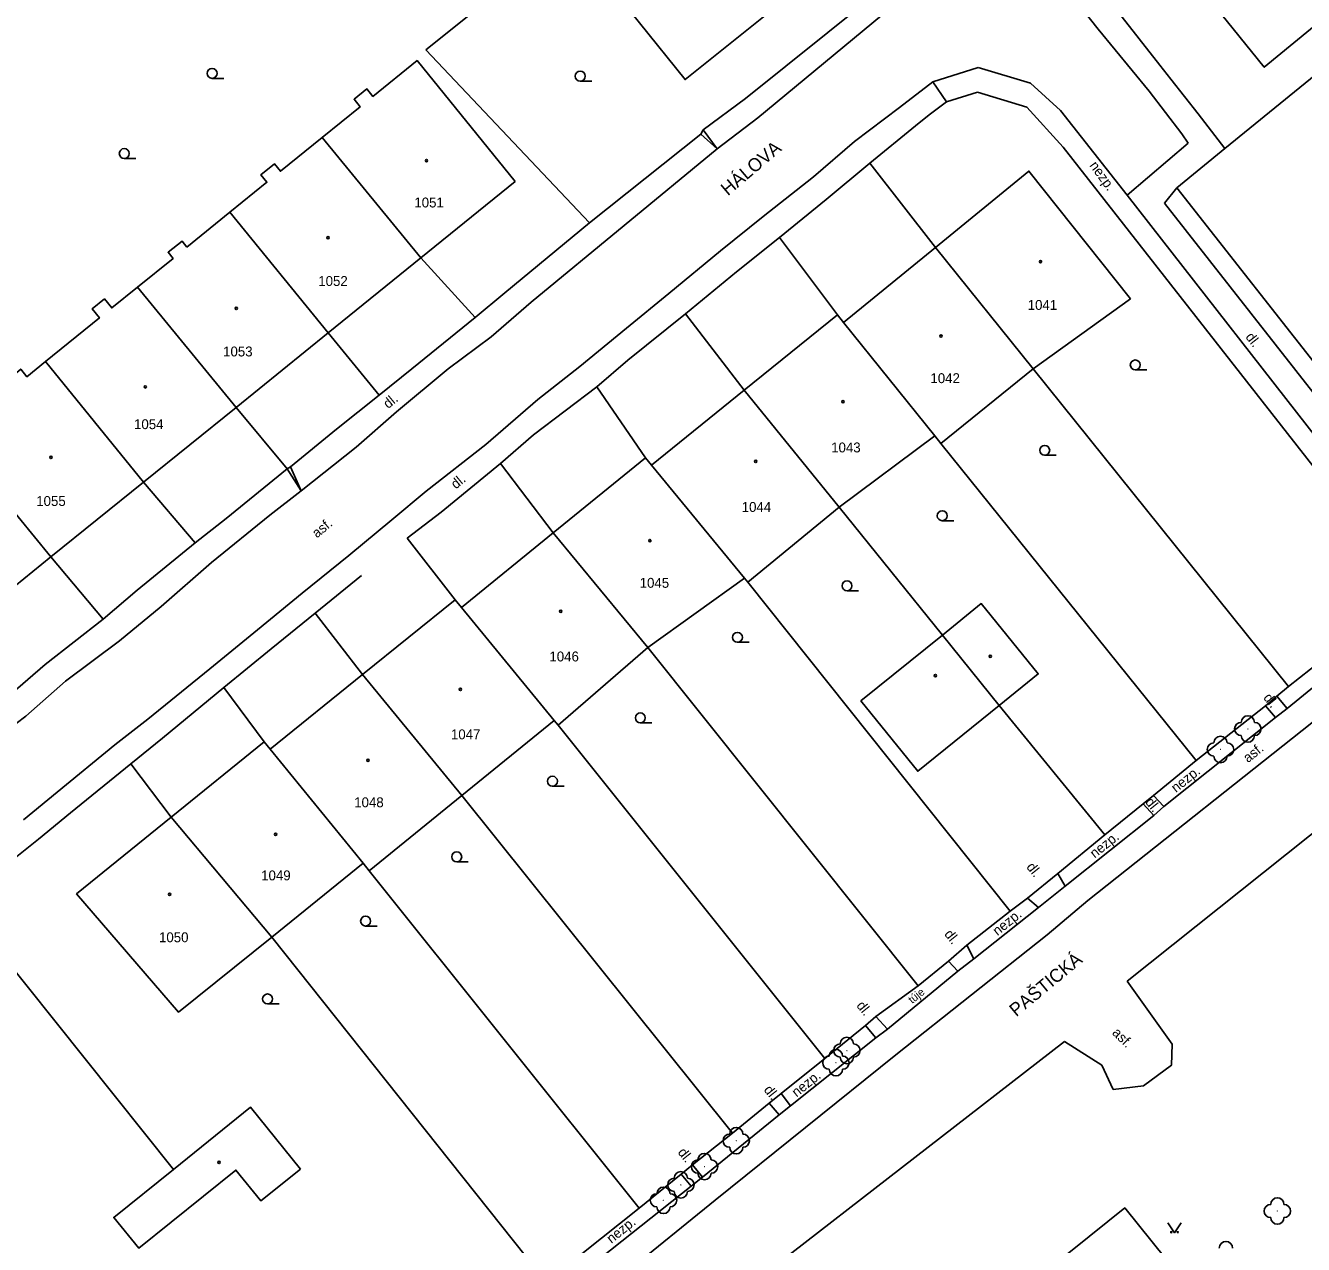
# Model space of a CAD drawing. Extents: x -794191 to -788944, y -1117087 to -1105044.
# Drawn here: x -791209.7 to -791113, y -1109663.1 to -1109570.9 of the extents above; entities that cross this region are included whole.
import ezdxf

# ---------------------------------------------------------------- set-up
doc = ezdxf.new("R2010")
doc.units = 0
for name, color, linetype in [('Doplněk polohopisu', 7, 'Continuous'), ('Hranice - ploty_ zdi', 7, 'Continuous'), ('Komunikace', 7, 'Continuous'), ('Názvy ulic_ silnic_ žel_', 7, 'Continuous'), ('Pomocné popisy', 7, 'Continuous'), ('Stavební objekty', 7, 'Continuous'), ('Výškopis', 7, 'Continuous'), ('Zeleň', 7, 'Continuous'), ('Značky druhů budov', 7, 'Continuous'), ('Značky druhů pozemků', 7, 'Continuous'), ('Čísla popisná', 7, 'Continuous')]:
    doc.layers.add(name, color=color, linetype=linetype)

msp = doc.modelspace()

# ---------------------------------------------------------------- linework, layer by layer
at = {"layer": 'Doplněk polohopisu'}
for p, q in [((-791141.02, -1109575.13), (-791139.97, -1109576.66)), ((-791122.55, -1109583.15), (-791123.49, -1109584.31)), ((-791102.94, -1109613.36), (-791114.2, -1109622.54)), ((-791114.2, -1109622.54), (-791114.99, -1109621.6)), ((-791115.84, -1109622.33), (-791115.07, -1109623.22)), ((-791114.2, -1109622.54), (-791115.07, -1109623.22)), ((-791115.07, -1109623.22), (-791123.52, -1109629.96)), ((-791123.52, -1109629.96), (-791124.32, -1109629.12)), ((-791125.1, -1109629.76), (-791124.29, -1109630.64)), ((-791123.52, -1109629.96), (-791124.29, -1109630.64)), ((-791124.29, -1109630.64), (-791131, -1109635.98)), ((-791131, -1109635.98), (-791131.54, -1109635.01)), ((-791133.02, -1109637.59), (-791131, -1109635.98)), ((-791133.85, -1109636.88), (-791133.02, -1109637.59)), ((-791139.11, -1109642.41), (-791137.9, -1109641.47)), ((-791145.32, -1109647.44), (-791144.45, -1109646.8)), ((-791152.63, -1109653.28), (-791151.78, -1109652.59)), ((-791159.3, -1109658.66), (-791158.43, -1109657.99))]:
    msp.add_line(p, q, dxfattribs=at)
for points in [[(-791126.3, -1109583.7), (-791110.09, -1109604.48), (-791102.94, -1109613.36)], [(-791101.58, -1109612.29), (-791108.57, -1109603.31), (-791123.49, -1109584.31)], [(-791096.08, -1109698.1), (-791126.49, -1109660.31), (-791130.47, -1109663.5), (-791135.11, -1109667.2), (-791139.02, -1109670.35)]]:
    msp.add_lwpolyline(points, dxfattribs=at)
at = {"layer": 'Hranice - ploty_ zdi'}
for p, q in [((-791179.37, -1109572.72), (-791153.61, -1109552.12)), ((-791126.95, -1109569.9), (-791123.82, -1109573.88)), ((-791179.37, -1109572.72), (-791166.98, -1109585.8)), ((-791122.99, -1109574.94), (-791123.82, -1109573.88)), ((-791120.93, -1109577.56), (-791122.99, -1109574.94)), ((-791155.19, -1109576.39), (-791158.38, -1109578.78)), ((-791137.62, -1109575.91), (-791139.97, -1109576.66)), ((-791133.9, -1109577.06), (-791137.62, -1109575.91)), ((-791139.97, -1109576.66), (-791141.29, -1109577.64)), ((-791131.15, -1109580.08), (-791133.9, -1109577.06)), ((-791141.29, -1109577.64), (-791142.32, -1109578.46)), ((-791120.93, -1109577.56), (-791118.91, -1109580.17)), ((-791145.77, -1109581.28), (-791142.32, -1109578.46)), ((-791118.91, -1109580.17), (-791122.55, -1109583.15)), ((-791145.77, -1109581.28), (-791149.09, -1109584.03)), ((-791140.81, -1109587.66), (-791145.77, -1109581.28)), ((-791122.55, -1109583.15), (-791100.28, -1109611.48)), ((-791152.61, -1109586.91), (-791149.09, -1109584.03)), ((-791173.38, -1109591.11), (-791166.98, -1109585.8)), ((-791152.61, -1109586.91), (-791155.86, -1109589.52)), ((-791148.23, -1109592.76), (-791152.61, -1109586.91)), ((-791179.76, -1109588.46), (-791175.64, -1109592.96)), ((-791159.71, -1109592.68), (-791155.86, -1109589.52)), ((-791173.38, -1109591.11), (-791175.64, -1109592.96)), ((-791159.71, -1109592.68), (-791164.08, -1109596.18)), ((-791155.28, -1109598.46), (-791159.71, -1109592.68)), ((-791180.42, -1109596.84), (-791175.64, -1109592.96)), ((-791186.76, -1109594.12), (-791182.9, -1109598.84)), ((-791166.42, -1109598.2), (-791164.08, -1109596.18)), ((-791180.42, -1109596.84), (-791182.9, -1109598.84)), ((-791133.41, -1109596.84), (-791114.09, -1109620.87)), ((-791166.42, -1109598.2), (-791171.22, -1109601.84)), ((-791162.76, -1109603.58), (-791166.42, -1109598.2)), ((-791186.12, -1109601.42), (-791182.9, -1109598.84)), ((-791193.73, -1109599.76), (-791189.85, -1109604.42)), ((-791186.12, -1109601.42), (-791189.62, -1109604.25)), ((-791173.71, -1109604.01), (-791171.22, -1109601.84)), ((-791140.39, -1109602.5), (-791121.08, -1109626.48)), ((-791194.48, -1109608.17), (-791189.85, -1109604.42)), ((-791189.85, -1109604.42), (-791189.62, -1109604.25)), ((-791173.71, -1109604.01), (-791178.2, -1109607.68)), ((-791169.73, -1109609.25), (-791173.71, -1109604.01)), ((-791200.74, -1109605.42), (-791196.82, -1109610)), ((-791148.1, -1109607.3), (-791140.28, -1109616.99)), ((-791194.48, -1109608.17), (-791196.82, -1109610)), ((-791180.78, -1109609.66), (-791178.2, -1109607.68)), ((-791201.2, -1109613.59), (-791196.82, -1109610)), ((-791177.16, -1109614.32), (-791180.78, -1109609.66)), ((-791207.74, -1109611.08), (-791203.79, -1109615.79)), ((-791187.74, -1109615.34), (-791184.23, -1109612.48)), ((-791155.01, -1109612.99), (-791135.16, -1109637.87)), ((-791201.2, -1109613.59), (-791203.79, -1109615.79)), ((-791114.09, -1109620.87), (-791104.76, -1109613.49)), ((-791208.17, -1109619.22), (-791203.79, -1109615.79)), ((-791187.74, -1109615.34), (-791191.07, -1109618.02)), ((-791184.15, -1109619.97), (-791187.74, -1109615.34)), ((-791162.56, -1109617.92), (-791142.12, -1109643.51)), ((-791194.65, -1109620.94), (-791191.07, -1109618.02)), ((-791208.17, -1109619.22), (-791210.8, -1109621.47)), ((-791114.99, -1109621.6), (-791114.09, -1109620.87)), ((-791194.65, -1109620.94), (-791199.3, -1109624.78)), ((-791191.61, -1109625.07), (-791194.65, -1109620.94)), ((-791114.99, -1109621.6), (-791115.84, -1109622.33)), ((-791135.98, -1109622.31), (-791127.99, -1109632.1)), ((-791121.08, -1109626.48), (-791115.84, -1109622.33)), ((-791169.36, -1109623.79), (-791149.18, -1109649.01)), ((-791201.68, -1109626.73), (-791199.3, -1109624.78)), ((-791124.32, -1109629.12), (-791121.08, -1109626.48)), ((-791201.68, -1109626.73), (-791206.25, -1109630.43)), ((-791198.63, -1109630.76), (-791201.68, -1109626.73)), ((-791176.65, -1109629.13), (-791156.16, -1109654.67)), ((-791124.32, -1109629.12), (-791125.1, -1109629.76)), ((-791208.67, -1109632.42), (-791206.25, -1109630.43)), ((-791127.99, -1109632.1), (-791125.1, -1109629.76)), ((-791208.67, -1109632.42), (-791214.63, -1109637.17)), ((-791131.54, -1109635.01), (-791127.99, -1109632.1)), ((-791183.66, -1109634.81), (-791163.24, -1109660.33)), ((-791131.54, -1109635.01), (-791133.85, -1109636.88)), ((-791198.47, -1109657.41), (-791214.63, -1109637.17)), ((-791135.16, -1109637.87), (-791133.85, -1109636.88)), ((-791138.43, -1109640.45), (-791135.16, -1109637.87)), ((-791191.03, -1109639.83), (-791170.26, -1109665.9)), ((-791138.43, -1109640.45), (-791139.81, -1109641.65)), ((-791142.12, -1109643.51), (-791139.81, -1109641.65)), ((-791145.32, -1109645.84), (-791142.12, -1109643.51)), ((-791145.32, -1109645.84), (-791146.11, -1109646.52)), ((-791149.18, -1109649.01), (-791146.11, -1109646.52)), ((-791152.49, -1109651.67), (-791149.18, -1109649.01)), ((-791152.49, -1109651.67), (-791153.39, -1109652.39)), ((-791156.16, -1109654.67), (-791153.39, -1109652.39)), ((-791159.19, -1109657.06), (-791156.16, -1109654.67)), ((-791160.04, -1109657.76), (-791159.19, -1109657.06)), ((-791163.24, -1109660.33), (-791160.04, -1109657.76)), ((-791167.56, -1109663.79), (-791163.24, -1109660.33))]:
    msp.add_line(p, q, dxfattribs=at)
for points in [[(-791102.55, -1109544.45), (-791091.6, -1109558.02), (-791107.57, -1109570.96), (-791118.91, -1109580.17)], [(-791155.19, -1109576.39), (-791145.91, -1109568.95), (-791144.75, -1109567.06), (-791144.48, -1109564.92), (-791145.39, -1109562.21), (-791147.48, -1109559.68), (-791149.56, -1109557.14), (-791154.55, -1109560.93)], [(-791166.98, -1109585.8), (-791158.57, -1109579.1), (-791158.38, -1109578.78)], [(-791104.76, -1109613.49), (-791111.53, -1109605.11), (-791131.15, -1109580.08)]]:
    msp.add_lwpolyline(points, dxfattribs=at)
at = {"layer": 'Komunikace'}
for p, q in [((-791128.5, -1109571.15), (-791134.82, -1109563.2)), ((-791144.88, -1109570.13), (-791154.26, -1109577.87)), ((-791124.65, -1109575.84), (-791128.5, -1109571.15)), ((-791141.02, -1109575.13), (-791137.58, -1109574.05)), ((-791137.58, -1109574.05), (-791133.62, -1109575.23)), ((-791143.54, -1109577.08), (-791141.02, -1109575.13)), ((-791133.62, -1109575.23), (-791131.35, -1109577.31)), ((-791122.16, -1109579.06), (-791124.65, -1109575.84)), ((-791146.94, -1109579.64), (-791143.54, -1109577.08)), ((-791131.35, -1109577.31), (-791126.3, -1109583.7)), ((-791154.26, -1109577.87), (-791157.32, -1109580.21)), ((-791121.7, -1109579.79), (-791122.16, -1109579.06)), ((-791157.32, -1109580.21), (-791171.4, -1109591.8)), ((-791150.03, -1109582.32), (-791146.94, -1109579.64)), ((-791126.3, -1109583.7), (-791121.7, -1109579.79)), ((-791153.85, -1109585.33), (-791150.03, -1109582.32)), ((-791157.07, -1109587.91), (-791153.85, -1109585.33)), ((-791160.99, -1109591.16), (-791157.07, -1109587.91)), ((-791171.4, -1109591.8), (-791174.43, -1109594.43)), ((-791164.18, -1109593.77), (-791160.99, -1109591.16)), ((-791167.72, -1109596.66), (-791164.18, -1109593.77)), ((-791174.43, -1109594.43), (-791177.69, -1109596.86)), ((-791170.9, -1109599.16), (-791167.72, -1109596.66)), ((-791177.69, -1109596.86), (-791181.59, -1109600.09)), ((-791174.84, -1109602.57), (-791170.9, -1109599.16)), ((-791181.59, -1109600.09), (-791184.65, -1109602.77)), ((-791184.65, -1109602.77), (-791188.8, -1109606.08)), ((-791179.34, -1109606.09), (-791174.84, -1109602.57)), ((-791188.8, -1109606.08), (-791191.18, -1109607.91)), ((-791181.94, -1109608.28), (-791179.34, -1109606.09)), ((-791191.18, -1109607.91), (-791195.6, -1109611.49)), ((-791185.19, -1109610.96), (-791181.94, -1109608.28)), ((-791188.72, -1109613.82), (-791185.19, -1109610.96)), ((-791195.6, -1109611.49), (-791199.4, -1109614.83)), ((-791192.1, -1109616.59), (-791188.72, -1109613.82)), ((-791199.4, -1109614.83), (-791202.56, -1109617.41)), ((-791195.71, -1109619.53), (-791192.1, -1109616.59)), ((-791202.56, -1109617.41), (-791206.64, -1109620.48)), ((-791200.4, -1109623.35), (-791195.71, -1109619.53)), ((-791206.64, -1109620.48), (-791209.64, -1109623.12)), ((-791209.64, -1109623.12), (-791212.58, -1109625.35)), ((-791202.9, -1109625.29), (-791200.4, -1109623.35)), ((-791129.27, -1109637.06), (-791111.61, -1109623.05)), ((-791207.27, -1109628.87), (-791202.9, -1109625.29)), ((-791209.81, -1109630.96), (-791207.27, -1109628.87)), ((-791126.31, -1109643.16), (-791109.94, -1109630.11)), ((-791132.35, -1109639.66), (-791129.27, -1109637.06)), ((-791133.02, -1109637.59), (-791137.9, -1109641.47)), ((-791143.81, -1109648.74), (-791132.35, -1109639.66)), ((-791137.9, -1109641.47), (-791138.43, -1109640.45)), ((-791139.81, -1109641.65), (-791139.11, -1109642.41)), ((-791144.45, -1109646.8), (-791139.11, -1109642.41)), ((-791144.45, -1109646.8), (-791145.32, -1109645.84)), ((-791146.11, -1109646.52), (-791145.32, -1109647.44)), ((-791157.03, -1109667.84), (-791131.05, -1109647.73)), ((-791145.32, -1109647.44), (-791151.78, -1109652.59)), ((-791157.48, -1109659.74), (-791143.81, -1109648.74)), ((-791151.78, -1109652.59), (-791152.49, -1109651.67)), ((-791153.39, -1109652.39), (-791152.63, -1109653.28)), ((-791152.63, -1109653.28), (-791158.43, -1109657.99)), ((-791158.43, -1109657.99), (-791159.19, -1109657.06)), ((-791160.04, -1109657.76), (-791159.3, -1109658.66)), ((-791159.3, -1109658.66), (-791166.86, -1109664.67)), ((-791172.41, -1109671.79), (-791157.48, -1109659.74))]:
    msp.add_line(p, q, dxfattribs=at)
msp.add_lwpolyline([(-791126.31, -1109643.16), (-791122.9, -1109647.93), (-791122.95, -1109649.52), (-791125.06, -1109651.07), (-791127.35, -1109651.35), (-791128.23, -1109649.52), (-791131.05, -1109647.73)], dxfattribs=at)
at = {"layer": 'Stavební objekty'}
for p, q in [((-791194.19, -1109585), (-791197.45, -1109587.64)), ((-791126.04, -1109591.56), (-791133.41, -1109596.84)), ((-791140.86, -1109601.92), (-791147.76, -1109593.35)), ((-791155.28, -1109598.46), (-791148.1, -1109607.3)), ((-791155.26, -1109612.68), (-791162.3, -1109604.14)), ((-791162.56, -1109617.92), (-791169.73, -1109609.25)), ((-791207.74, -1109611.08), (-791214.73, -1109616.73)), ((-791169.65, -1109623.44), (-791176.68, -1109614.9)), ((-791176.65, -1109629.13), (-791184.15, -1109619.97)), ((-791191.16, -1109625.62), (-791184.12, -1109634.24)), ((-791191.03, -1109639.83), (-791198.63, -1109630.76))]:
    msp.add_line(p, q, dxfattribs=at)
for points in [[(-791152.12, -1109566.89), (-791151.18, -1109568.07), (-791159.76, -1109574.97), (-791166.66, -1109566.36), (-791158.05, -1109559.47)], [(-791187.22, -1109579.35), (-791190.37, -1109581.9), (-791190.83, -1109581.33), (-791191.85, -1109582.17), (-791191.39, -1109582.73), (-791194.19, -1109585), (-791186.76, -1109594.12)], [(-791126.04, -1109591.56), (-791133.74, -1109581.89), (-791140.81, -1109587.66), (-791133.41, -1109596.84)], [(-791155.26, -1109612.68), (-791162.56, -1109617.92), (-791169.36, -1109623.79), (-791169.65, -1109623.44), (-791176.65, -1109629.13), (-791183.66, -1109634.81), (-791184.12, -1109634.24), (-791191.03, -1109639.83), (-791198.08, -1109645.52), (-791205.8, -1109636.56), (-791198.63, -1109630.76), (-791191.61, -1109625.07), (-791191.16, -1109625.62), (-791184.15, -1109619.97), (-791177.16, -1109614.32), (-791176.68, -1109614.9), (-791169.73, -1109609.25), (-791162.76, -1109603.58), (-791162.3, -1109604.14), (-791155.28, -1109598.46), (-791148.23, -1109592.76), (-791147.76, -1109593.35), (-791140.81, -1109587.66)], [(-791179.76, -1109588.46), (-791186.76, -1109594.12), (-791193.73, -1109599.76), (-791201.19, -1109590.67), (-791198.5, -1109588.49), (-791198.87, -1109588.03), (-791197.82, -1109587.18), (-791197.45, -1109587.64)], [(-791201.19, -1109590.67), (-791203.13, -1109592.24), (-791203.69, -1109591.56), (-791204.62, -1109592.31), (-791204.07, -1109593), (-791208.15, -1109596.3), (-791200.74, -1109605.42), (-791193.73, -1109599.76)], [(-791211.06, -1109597.72), (-791210.02, -1109596.87), (-791209.56, -1109597.44), (-791208.15, -1109596.3)], [(-791133.41, -1109596.84), (-791140.39, -1109602.5), (-791140.86, -1109601.92), (-791148.1, -1109607.3), (-791155.01, -1109612.99), (-791155.26, -1109612.68)], [(-791200.74, -1109605.42), (-791207.74, -1109611.08), (-791215.19, -1109602), (-791210.61, -1109598.29), (-791211.06, -1109597.72)], [(-791140.28, -1109616.99), (-791146.45, -1109621.97), (-791142.15, -1109627.29), (-791135.98, -1109622.31)]]:
    msp.add_lwpolyline(points, dxfattribs=at)
for points in [[(-791108.22, -1109567.67), (-791114.72, -1109559.68), (-791122.44, -1109565.97), (-791115.93, -1109574.03)], [(-791172.6, -1109582.67), (-791180.03, -1109573.53), (-791183.37, -1109576.24), (-791183.83, -1109575.68), (-791184.8, -1109576.46), (-791184.34, -1109577.04), (-791187.22, -1109579.35), (-791179.76, -1109588.46)], [(-791135.98, -1109622.31), (-791140.28, -1109616.99), (-791137.34, -1109614.61), (-791133.03, -1109619.92)], [(-791188.86, -1109657.38), (-791191.85, -1109659.79), (-791193.74, -1109657.45), (-791201.09, -1109663.36), (-791202.98, -1109661.03), (-791198.47, -1109657.41), (-791192.63, -1109652.7)]]:
    msp.add_lwpolyline(points, close=True, dxfattribs=at)
at = {"layer": 'Výškopis'}
for p, q in [((-791157.32, -1109580.21), (-791158.57, -1109579.1)), ((-791158.38, -1109578.78), (-791157.32, -1109580.21)), ((-791188.8, -1109606.08), (-791189.85, -1109604.42)), ((-791189.62, -1109604.25), (-791188.8, -1109606.08))]:
    msp.add_line(p, q, dxfattribs=at)
at = {"layer": 'Zeleň'}
for centre in [(-791117.17, -1109624.09), (-791119.24, -1109625.64), (-791147.51, -1109648.41), (-791148.34, -1109649.33), (-791155.88, -1109655.23), (-791158.28, -1109657.19), (-791160.07, -1109658.57), (-791161.39, -1109659.74), (-791114.94, -1109660.55)]:
    msp.add_circle(centre, 0.0005, dxfattribs=at)
for centre, start, end in [((-791117.67, -1109624.09), 89.99999, 269.99999), ((-791117.17, -1109623.59), 0, 179.99999), ((-791116.67, -1109624.09), 270, 89.99999), ((-791119.24, -1109625.14), 0, 179.99999), ((-791117.17, -1109624.59), 179.99999, 359.99999), ((-791119.74, -1109625.64), 89.99999, 269.99999), ((-791118.74, -1109625.64), 270, 89.99999), ((-791119.24, -1109626.14), 179.99999, 359.99999), ((-791148.01, -1109648.41), 89.99999, 269.99999), ((-791147.51, -1109647.91), 0, 179.99999), ((-791147.01, -1109648.41), 270, 89.99999), ((-791148.84, -1109649.33), 89.99999, 269.99999), ((-791148.34, -1109648.83), 0, 179.99999), ((-791147.51, -1109648.91), 179.99999, 359.99999), ((-791147.84, -1109649.33), 270, 89.99999), ((-791148.34, -1109649.83), 179.99999, 359.99999), ((-791156.38, -1109655.23), 89.99999, 269.99999), ((-791155.88, -1109654.73), 0, 179.99999), ((-791155.38, -1109655.23), 270, 89.99999), ((-791158.28, -1109656.69), 0, 179.99999), ((-791155.88, -1109655.73), 179.99999, 359.99999), ((-791160.07, -1109658.07), 0, 179.99999), ((-791158.78, -1109657.19), 89.99999, 269.99999), ((-791157.78, -1109657.19), 270, 89.99999), ((-791160.57, -1109658.57), 89.99999, 269.99999), ((-791159.57, -1109658.57), 270, 89.99999), ((-791158.28, -1109657.69), 179.99999, 359.99999), ((-791161.89, -1109659.74), 89.99999, 269.99999), ((-791161.39, -1109659.24), 0, 179.99999), ((-791160.89, -1109659.74), 270, 89.99999), ((-791160.07, -1109659.07), 179.99999, 359.99999), ((-791114.94, -1109660.05), 0, 179.99999), ((-791161.39, -1109660.24), 179.99999, 359.99999), ((-791115.44, -1109660.55), 89.99999, 269.99999), ((-791114.44, -1109660.55), 270, 89.99999), ((-791114.94, -1109661.05), 179.99999, 359.99999), ((-791118.83, -1109663.35), 0, 179.99999)]:
    msp.add_arc(centre, 0.5, start, end, dxfattribs=at)
at = {"layer": 'Značky druhů budov'}
for centre in [(-791179.32, -1109581.1), (-791186.77, -1109586.93), (-791132.86, -1109588.75), (-791193.72, -1109592.28), (-791140.39, -1109594.37), (-791200.6, -1109598.21), (-791147.81, -1109599.34), (-791207.74, -1109603.55), (-791154.41, -1109603.85), (-791162.42, -1109609.84), (-791169.16, -1109615.18), (-791136.66, -1109618.59), (-791140.81, -1109620.05), (-791176.75, -1109621.1), (-791183.75, -1109626.45), (-791190.74, -1109632.05), (-791198.76, -1109636.59), (-791195.01, -1109656.87)]:
    msp.add_circle(centre, 0.0875, dxfattribs=at)
at = {"layer": 'Značky druhů pozemků'}
for p, q in [((-791195.54, -1109574.875), (-791194.665, -1109574.875)), ((-791167.69, -1109575.085), (-791166.815, -1109575.085)), ((-791202.19, -1109580.935), (-791201.315, -1109580.935)), ((-791125.69, -1109596.925), (-791124.815, -1109596.925)), ((-791132.54, -1109603.385), (-791131.665, -1109603.385)), ((-791140.3, -1109608.335), (-791139.425, -1109608.335)), ((-791147.5, -1109613.635), (-791146.625, -1109613.635)), ((-791155.79, -1109617.535), (-791154.915, -1109617.535)), ((-791163.14, -1109623.625), (-791162.265, -1109623.625)), ((-791169.79, -1109628.415), (-791168.915, -1109628.415)), ((-791177.03, -1109634.135), (-791176.155, -1109634.135)), ((-791183.93, -1109638.995), (-791183.055, -1109638.995)), ((-791191.35, -1109644.885), (-791190.475, -1109644.885))]:
    msp.add_line(p, q, dxfattribs=at)
msp.add_lwpolyline([(-791123.22, -1109661.45), (-791122.72, -1109662.2), (-791122.22, -1109661.45)], dxfattribs=at)
for centre, radius in [((-791195.54, -1109574.5), 0.375), ((-791167.69, -1109574.71), 0.375), ((-791202.19, -1109580.56), 0.375), ((-791125.69, -1109596.55), 0.375), ((-791132.54, -1109603.01), 0.375), ((-791140.3, -1109607.96), 0.375), ((-791147.5, -1109613.26), 0.375), ((-791155.79, -1109617.16), 0.375), ((-791163.14, -1109623.25), 0.375), ((-791169.79, -1109628.04), 0.375), ((-791177.03, -1109633.76), 0.375), ((-791183.93, -1109638.62), 0.375), ((-791191.35, -1109644.51), 0.375), ((-791122.97, -1109662.15), 0.05), ((-791122.47, -1109662.15), 0.05)]:
    msp.add_circle(centre, radius, dxfattribs=at)

# ---------------------------------------------------------------- texts
at = {"layer": 'Názvy ulic_ silnic_ žel_'}
for s, rotation, p in [('HÁLOVA', 40.33445, (-791156.52, -1109583.8)), ('PAŠTICKÁ', 39.68556, (-791134.7, -1109645.9))]:
    msp.add_text(s, height=1, rotation=rotation, dxfattribs=at).set_placement(p)
at = {"layer": 'Pomocné popisy'}
for s, rotation, p in [('nezp.', 305.87399, (-791129.19, -1109581.47)), ('dl.', 308.21761, (-791117.39, -1109594.45)), ('dl.', 39.43448, (-791182.22, -1109599.9)), ('dl.', 39.43448, (-791177.1, -1109605.98)), ('asf.', 39.42108, (-791187.61, -1109609.68)), ('dl.', 308.54428, (-791116.04, -1109621.74)), ('asf.', 38.69678, (-791117.16, -1109626.68)), ('nezp.', 38.69678, (-791122.61, -1109628.94)), ('dl.', 308.54428, (-791124.98, -1109629.63)), ('nezp.', 38.69678, (-791128.76, -1109633.9)), ('dl.', 308.54428, (-791133.97, -1109634.54)), ('nezp.', 38.69678, (-791136.12, -1109639.76)), ('dl.', 308.54428, (-791140.18, -1109639.62)), ('dl.', 308.54428, (-791146.83, -1109645.03)), ('asf.', 315.54566, (-791127.49, -1109647.13)), ('nezp.', 38.69678, (-791151.32, -1109651.97)), ('dl.', 308.54428, (-791153.84, -1109651.4)), ('dl.', 308.54428, (-791160.35, -1109656.13)), ('nezp.', 38.69678, (-791165.33, -1109663.04))]:
    msp.add_text(s, height=0.75, rotation=rotation, dxfattribs=at).set_placement(p)
at = {"layer": 'Zeleň'}
msp.add_text('túje', height=0.6, rotation=38.95591, dxfattribs=at).set_placement((-791142.57, -1109644.9))
at = {"layer": 'Čísla popisná'}
for s, p in [('1051', (-791180.24, -1109584.64)), ('1052', (-791187.51, -1109590.58)), ('1041', (-791133.83, -1109592.39)), ('1053', (-791194.71, -1109595.91)), ('1042', (-791141.19, -1109597.93)), ('1054', (-791201.45, -1109601.41)), ('1043', (-791148.7, -1109603.17)), ('1055', (-791208.85, -1109607.22)), ('1044', (-791155.47, -1109607.67)), ('1045', (-791163.19, -1109613.41)), ('1046', (-791170.02, -1109618.98)), ('1047', (-791177.47, -1109624.87)), ('1048', (-791184.79, -1109630.01)), ('1049', (-791191.83, -1109635.54)), ('1050', (-791199.56, -1109640.22))]:
    msp.add_text(s, height=0.75, dxfattribs=at).set_placement(p)

doc.saveas('drawing.dxf')
